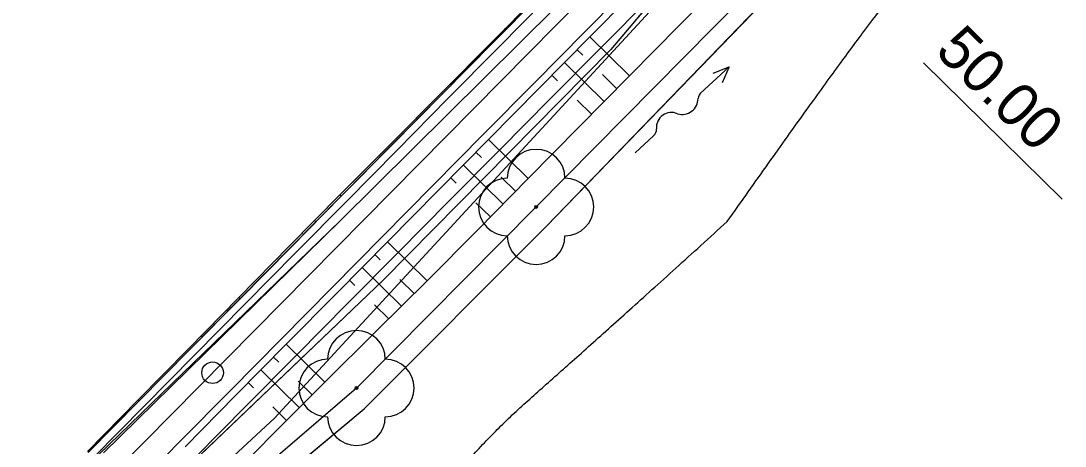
# Model space of a CAD drawing. Extents: x -495905 to -478420, y -1113297 to -1107716.
# Drawn here: x -479785.3 to -479712.9, y -1111627.5 to -1111598 of the extents above; entities that cross this region are included whole.
import ezdxf

# ---------------------------------------------------------------- set-up
doc = ezdxf.new("R2010")
doc.units = 0
for name, color, linetype in [('03_PC_OBJEKTY_NÁVRH_PR', 7, 'Continuous'), ('2D_VRSTEVNICE', 7, 'Continuous'), ('C5_HATCH_SLOPE_L', 7, 'Continuous'), ('C5_HATCH_SLOPE_R', 7, 'Continuous'), ('C5_HECTOMETRY', 7, 'Continuous'), ('C5_HRANA_TELESO', 7, 'Continuous'), ('C5_KORUNA', 7, 'Continuous'), ('C5_OSA', 7, 'Continuous'), ('C5_PRIKOP', 7, 'Continuous'), ('C5_STANICENI', 7, 'Continuous'), ('C5_ZPEVKRAJ', 7, 'Continuous'), ('DRENÁŽ', 7, 'Continuous'), ('PLYN', 7, 'Continuous'), ('zamereni', 7, 'Continuous'), ('ZELEN MIMO LES', 7, 'Continuous')]:
    doc.layers.add(name, color=color, linetype=linetype)

# ---------------------------------------------------------------- blocks, each defined once
blk = doc.blocks.new('A$C70B')
at = {"layer": 'DRENÁŽ'}
for p, q in [((0.869, 0.002), (-0.869, -0.002)), ((6.861, 0.426), (7.971, -0.002)), ((7.971, -0.002), (5.275, -0.002)), ((7.971, -0.002), (6.862, -0.478))]:
    blk.add_line(p, q, dxfattribs=at)
for centre, radius, start, end in [((0.872, 0.584), 0.582, 269.69241, 322.79009), ((2.168, -0.416), 1.055, 24.40393, 142.08362), ((4.08, 0.589), 1.109, 210.88731, 317.37071), ((5.319, -0.636), 0.636, 85.97658, 131.72478)]:
    blk.add_arc(centre, radius, start, end, dxfattribs=at)

msp = doc.modelspace()

# ---------------------------------------------------------------- linework, layer by layer
at = {"layer": '03_PC_OBJEKTY_NÁVRH_PR'}
msp.add_lwpolyline([(-479859.87, -1111761.89), (-479814, -1111685.03), (-479794.81, -1111650.66), (-479767.73, -1111625.57), (-479725.65, -1111579.9), (-479733.05, -1111572.41)], dxfattribs=at)
at = {"layer": '2D_VRSTEVNICE'}
for points in [[(-479736.308, -1111611.917), (-479727.082, -1111598.783), (-479720.761, -1111591.145), (-479715.463, -1111584.613), (-479707.967, -1111577.694), (-479699.092, -1111566.684), (-479696.106, -1111563.177), (-479690.125, -1111554.872)], [(-479797.936, -1111636.243), (-479805.121, -1111614.35), (-479806.075, -1111613.588), (-479801.543, -1111607.598), (-479792.446, -1111592.92), (-479782.758, -1111589.849), (-479777.847, -1111586.461), (-479765.494, -1111587.012)], [(-479811.51, -1111708.745), (-479803.434, -1111691.6), (-479800.737, -1111678.589), (-479789.678, -1111670.591), (-479781.443, -1111658.67), (-479777.684, -1111655.353), (-479771.579, -1111650.559), (-479761.921, -1111638.869), (-479754.721, -1111628.402), (-479745.133, -1111619.912), (-479736.308, -1111611.917)]]:
    msp.add_open_spline(points, degree=2, dxfattribs=at)
at = {"layer": 'C5_HATCH_SLOPE_L'}
for p, q in [((-479751.734, -1111598.552), (-479751.77, -1111598.516)), ((-479751.689, -1111598.596), (-479751.693, -1111598.592)), ((-479756.08, -1111603.044), (-479756.168, -1111602.956)), ((-479757.007, -1111603.885), (-479757.049, -1111603.843)), ((-479756.958, -1111603.934), (-479756.961, -1111603.93)), ((-479757.836, -1111604.824), (-479757.93, -1111604.731)), ((-479758.766, -1111605.662), (-479758.81, -1111605.618)), ((-479758.714, -1111605.713), (-479758.718, -1111605.71)), ((-479763.104, -1111610.162), (-479763.214, -1111610.053)), ((-479764.04, -1111610.994), (-479764.091, -1111610.944)), ((-479763.982, -1111611.051), (-479763.986, -1111611.048)), ((-479764.86, -1111611.941), (-479764.968, -1111611.834)), ((-479765.795, -1111612.774), (-479765.845, -1111612.725)), ((-479765.738, -1111612.831), (-479765.742, -1111612.828)), ((-479770.128, -1111617.279), (-479770.221, -1111617.187)), ((-479771.054, -1111618.121), (-479771.096, -1111618.08)), ((-479771.006, -1111618.169), (-479771.01, -1111618.166)), ((-479771.884, -1111619.059), (-479771.97, -1111618.974)), ((-479772.807, -1111619.904), (-479772.845, -1111619.867)), ((-479772.762, -1111619.949), (-479772.766, -1111619.946)), ((-479777.152, -1111624.397), (-479777.219, -1111624.331)), ((-479778.066, -1111625.252), (-479778.095, -1111625.223)), ((-479778.03, -1111625.287), (-479778.034, -1111625.284)), ((-479778.908, -1111626.177), (-479778.971, -1111626.114)), ((-479779.82, -1111627.032), (-479779.847, -1111627.006)), ((-479779.786, -1111627.066), (-479779.79, -1111627.062))]:
    msp.add_line(p, q, dxfattribs=at)
at = {"layer": 'C5_HATCH_SLOPE_R'}
for p, q in [((-479745.852, -1111599.087), (-479743.109, -1111601.794)), ((-479746.73, -1111599.977), (-479746.348, -1111600.354)), ((-479747.608, -1111600.867), (-479744.866, -1111603.573)), ((-479748.486, -1111601.756), (-479748.105, -1111602.132)), ((-479744.977, -1111601.708), (-479743.987, -1111602.684)), ((-479746.734, -1111603.486), (-479745.744, -1111604.463)), ((-479752.877, -1111606.205), (-479750.125, -1111608.921)), ((-479753.755, -1111607.095), (-479753.377, -1111607.468)), ((-479754.633, -1111607.984), (-479751.876, -1111610.705)), ((-479755.511, -1111608.874), (-479755.134, -1111609.246)), ((-479752, -1111608.827), (-479751, -1111609.813)), ((-479753.754, -1111610.608), (-479752.752, -1111611.597)), ((-479759.901, -1111613.323), (-479757.151, -1111616.036)), ((-479760.779, -1111614.212), (-479760.404, -1111614.582)), ((-479761.657, -1111615.102), (-479758.926, -1111617.797)), ((-479762.535, -1111615.992), (-479762.161, -1111616.36)), ((-479759.034, -1111615.934), (-479758.039, -1111616.916)), ((-479760.801, -1111617.703), (-479759.814, -1111618.677)), ((-479766.925, -1111620.44), (-479764.25, -1111623.08)), ((-479767.803, -1111621.33), (-479767.432, -1111621.696)), ((-479768.681, -1111622.22), (-479766.021, -1111624.845)), ((-479769.559, -1111623.109), (-479769.189, -1111623.474)), ((-479766.099, -1111623.012), (-479765.136, -1111623.962)), ((-479767.863, -1111624.783), (-479766.906, -1111625.727))]:
    msp.add_line(p, q, dxfattribs=at)
at = {"layer": 'C5_HECTOMETRY'}
msp.add_circle((-479772.038, -1111622.419), 0.75, dxfattribs=at)
at = {"layer": 'C5_HRANA_TELESO'}
for p, q in [((-479739.595, -1111598.238), (-479736.077, -1111594.685)), ((-479752.624, -1111599.429), (-479749.114, -1111595.868)), ((-479743.109, -1111601.794), (-479739.595, -1111598.238)), ((-479756.149, -1111602.976), (-479752.624, -1111599.429)), ((-479746.622, -1111605.353), (-479743.109, -1111601.794)), ((-479759.674, -1111606.521), (-479756.149, -1111602.976)), ((-479750.125, -1111608.921), (-479746.622, -1111605.353)), ((-479763.2, -1111610.067), (-479759.674, -1111606.521)), ((-479753.628, -1111612.488), (-479750.125, -1111608.921)), ((-479766.711, -1111613.626), (-479763.2, -1111610.067)), ((-479757.151, -1111616.036), (-479753.628, -1111612.488)), ((-479770.213, -1111617.196), (-479766.711, -1111613.626)), ((-479760.701, -1111619.558), (-479757.151, -1111616.036)), ((-479773.714, -1111620.765), (-479770.213, -1111617.196)), ((-479764.25, -1111623.08), (-479760.701, -1111619.558)), ((-479777.216, -1111624.334), (-479773.714, -1111620.765)), ((-479767.792, -1111626.61), (-479764.25, -1111623.08)), ((-479780.722, -1111627.899), (-479777.216, -1111624.334)), ((-479771.299, -1111630.173), (-479767.792, -1111626.61))]:
    msp.add_line(p, q, dxfattribs=at)
at = {"layer": 'C5_KORUNA'}
for p, q in [((-479752.567, -1111599.485), (-479749.055, -1111595.926)), ((-479745.852, -1111599.087), (-479742.34, -1111595.528)), ((-479756.08, -1111603.044), (-479752.567, -1111599.485)), ((-479749.364, -1111602.646), (-479745.852, -1111599.087)), ((-479759.592, -1111606.603), (-479756.08, -1111603.044)), ((-479752.877, -1111606.205), (-479749.364, -1111602.646)), ((-479756.389, -1111609.764), (-479752.877, -1111606.205)), ((-479763.104, -1111610.162), (-479759.592, -1111606.603)), ((-479759.901, -1111613.323), (-479756.389, -1111609.764)), ((-479766.616, -1111613.721), (-479763.104, -1111610.162)), ((-479763.413, -1111616.881), (-479759.901, -1111613.323)), ((-479770.128, -1111617.279), (-479766.616, -1111613.721)), ((-479766.925, -1111620.44), (-479763.413, -1111616.881)), ((-479773.64, -1111620.838), (-479770.128, -1111617.279)), ((-479770.437, -1111623.999), (-479766.925, -1111620.44)), ((-479777.152, -1111624.397), (-479773.64, -1111620.838)), ((-479773.949, -1111627.558), (-479770.437, -1111623.999)), ((-479780.664, -1111627.956), (-479777.152, -1111624.397))]:
    msp.add_line(p, q, dxfattribs=at)
at = {"layer": 'C5_OSA'}
msp.add_line((-479784.238, -1111634.78), (-479710.03, -1111559.585), dxfattribs=at)
at = {"layer": 'C5_PRIKOP'}
for p, q in [((-479752.575, -1111599.478), (-479749.062, -1111595.919)), ((-479745.088, -1111599.842), (-479741.572, -1111596.287)), ((-479756.087, -1111603.037), (-479752.575, -1111599.478)), ((-479748.604, -1111603.397), (-479745.088, -1111599.842)), ((-479759.599, -1111606.596), (-479756.087, -1111603.037)), ((-479752.12, -1111606.952), (-479748.604, -1111603.397)), ((-479763.111, -1111610.155), (-479759.599, -1111606.596)), ((-479755.635, -1111610.507), (-479752.12, -1111606.952)), ((-479766.623, -1111613.714), (-479763.111, -1111610.155)), ((-479759.151, -1111614.062), (-479755.635, -1111610.507)), ((-479770.135, -1111617.272), (-479766.623, -1111613.714)), ((-479762.667, -1111617.617), (-479759.151, -1111614.062)), ((-479773.647, -1111620.831), (-479770.135, -1111617.272)), ((-479766.183, -1111621.172), (-479762.667, -1111617.617)), ((-479777.159, -1111624.39), (-479773.647, -1111620.831)), ((-479769.699, -1111624.727), (-479766.183, -1111621.172)), ((-479780.671, -1111627.949), (-479777.159, -1111624.39)), ((-479773.215, -1111628.282), (-479769.699, -1111624.727))]:
    msp.add_line(p, q, dxfattribs=at)
at = {"layer": 'C5_STANICENI'}
msp.add_line((-479722.682, -1111600.879), (-479713.073, -1111610.361), dxfattribs=at)
at = {"layer": 'C5_ZPEVKRAJ'}
for p, q in [((-479746.208, -1111598.736), (-479742.696, -1111595.177)), ((-479752.212, -1111599.836), (-479748.699, -1111596.278)), ((-479749.72, -1111602.295), (-479746.208, -1111598.736)), ((-479755.724, -1111603.395), (-479752.212, -1111599.836)), ((-479753.232, -1111605.854), (-479749.72, -1111602.295)), ((-479759.236, -1111606.954), (-479755.724, -1111603.395)), ((-479756.745, -1111609.413), (-479753.232, -1111605.854)), ((-479762.748, -1111610.513), (-479759.236, -1111606.954)), ((-479760.257, -1111612.971), (-479756.745, -1111609.413)), ((-479766.26, -1111614.072), (-479762.748, -1111610.513)), ((-479763.769, -1111616.53), (-479760.257, -1111612.971)), ((-479769.772, -1111617.631), (-479766.26, -1111614.072)), ((-479767.281, -1111620.089), (-479763.769, -1111616.53)), ((-479773.284, -1111621.189), (-479769.772, -1111617.631)), ((-479770.793, -1111623.648), (-479767.281, -1111620.089)), ((-479776.796, -1111624.748), (-479773.284, -1111621.189)), ((-479774.305, -1111627.207), (-479770.793, -1111623.648)), ((-479780.308, -1111628.307), (-479776.796, -1111624.748)), ((-479777.817, -1111630.766), (-479774.305, -1111627.207))]:
    msp.add_line(p, q, dxfattribs=at)
at = {"layer": 'zamereni'}
for p, q in [((-479723.51, -1111575.19), (-479744.39, -1111599.96)), ((-479732.62, -1111593.7), (-479749.58, -1111610.9)), ((-479748.87, -1111612.23), (-479732.44, -1111595.23)), ((-479763.18, -1111611.87), (-479748.21, -1111597.01)), ((-479744.39, -1111599.96), (-479760.21, -1111616.01)), ((-479749.58, -1111610.9), (-479762.05, -1111623.48)), ((-479749.58, -1111610.9), (-479749.58, -1111610.9)), ((-479779.6, -1111627.98), (-479763.18, -1111611.87)), ((-479761.52, -1111624.93), (-479748.87, -1111612.23)), ((-479760.21, -1111616.01), (-479788.39, -1111642.92)), ((-479762.05, -1111623.48), (-479778.88, -1111637.97)), ((-479762.05, -1111623.48), (-479762.05, -1111623.48)), ((-479778.5, -1111639.11), (-479761.52, -1111624.93))]:
    msp.add_line(p, q, dxfattribs=at)
for centre in [(-479749.58, -1111610.9), (-479762.05, -1111623.48)]:
    msp.add_circle(centre, 0.1, dxfattribs=at)
for centre, start, end in [((-479749.58, -1111608.9), 0, 180), ((-479751.58, -1111610.9), 90, 270), ((-479747.58, -1111610.9), 270, 90), ((-479749.58, -1111612.9), 180, 0), ((-479762.05, -1111621.48), 0, 180), ((-479764.05, -1111623.48), 90, 270), ((-479760.05, -1111623.48), 270, 90), ((-479762.05, -1111625.48), 180, 0)]:
    msp.add_arc(centre, 2, start, end, dxfattribs=at)
at = {"layer": 'ZELEN MIMO LES'}
for points in [[(-479824.92, -1111711.38), (-479825.45, -1111728.05), (-479822.23, -1111713.91), (-479811.77, -1111689.19), (-479805.13, -1111673.14), (-479787.27, -1111649.01), (-479778.5, -1111639.11), (-479761.52, -1111624.93), (-479748.87, -1111612.23), (-479732.44, -1111595.23), (-479724.82, -1111584.59), (-479705.05, -1111560.94), (-479681.46, -1111529.83)], [(-479703.17, -1111552.76), (-479723.51, -1111575.19), (-479744.39, -1111599.96), (-479760.21, -1111616.01), (-479788.39, -1111642.92), (-479796.29, -1111653.44), (-479806.12, -1111666.98), (-479819.39, -1111691.62), (-479824.92, -1111711.38)], [(-479726.301, -1111571.603), (-479745.9, -1111581.03), (-479776.69, -1111590.43), (-479792.34, -1111593.93), (-479846.11, -1111602.56), (-479830.04, -1111613.17), (-479811.9, -1111626.55), (-479805.72, -1111640.4), (-479792.35, -1111640.12), (-479763.18, -1111611.87), (-479748.21, -1111597.01), (-479726.062, -1111571.92)]]:
    msp.add_lwpolyline(points, dxfattribs=at)

# ---------------------------------------------------------------- block references
at = {"layer": 'PLYN', "rotation": 42.38212470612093}
msp.add_blockref('A$C70B', (-479742.062, -1111606.546), dxfattribs=at)

# ---------------------------------------------------------------- texts
at = {"layer": 'C5_STANICENI'}
msp.add_text('50.00', height=3, rotation=315.37882, dxfattribs=at).set_placement((-479721.98, -1111600.166))

doc.saveas('drawing.dxf')
